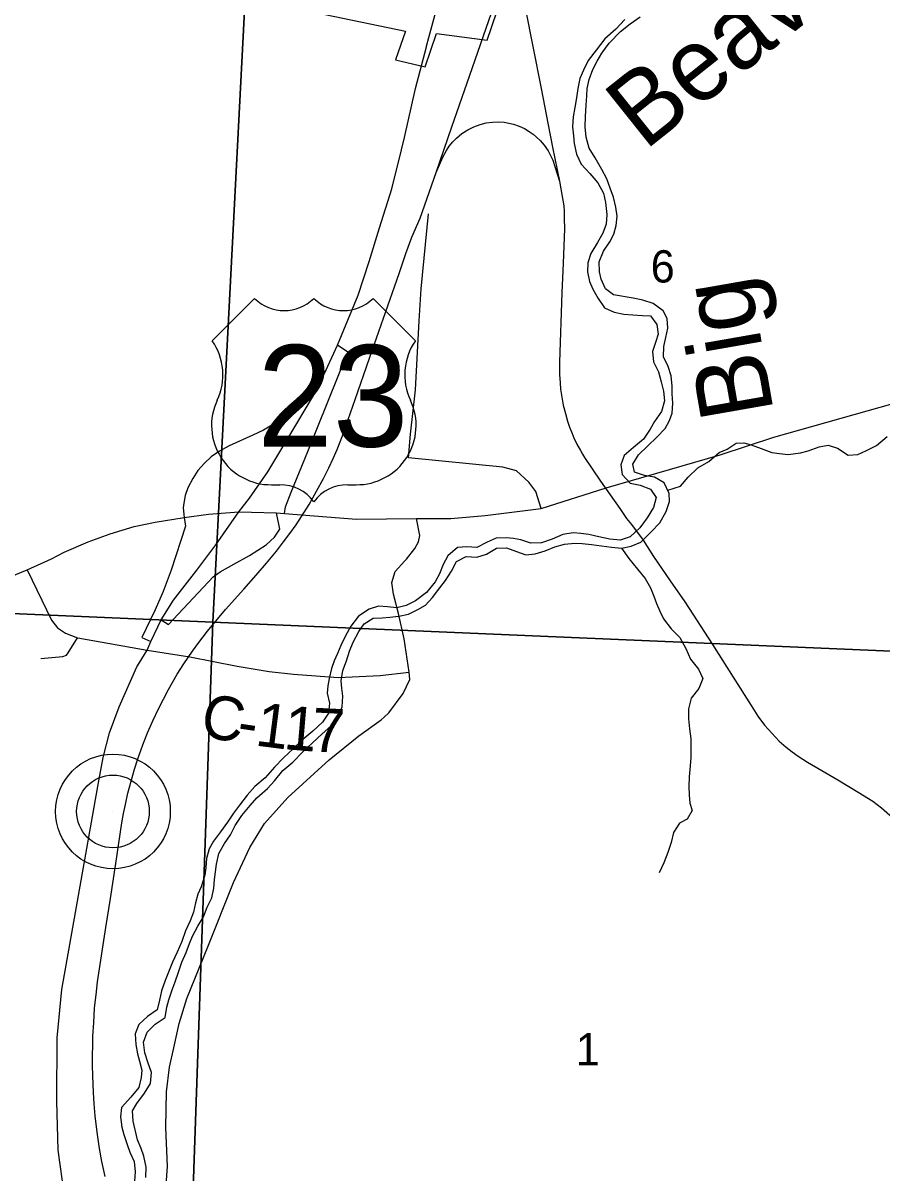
# Model space of a CAD drawing. Extents: x 1578669 to 1989827, y 208020 to 553079.
# Drawn here: x 1818219 to 1824103, y 377553 to 385433 of the extents above; entities that cross this region are included whole.
import ezdxf

# ---------------------------------------------------------------- set-up
doc = ezdxf.new("R2010")
doc.units = 0
for name, color, linetype in [('GM_X_Corporation', 7, 'Continuous'), ('GM_X_County_Road', 7, 'Continuous'), ('GM_X_County_Road_Text', 7, 'Continuous'), ('GM_X_Interchange_Ramps', 7, 'Continuous'), ('GM_X_Minor_River', 7, 'Continuous'), ('GM_X_Minor_River_Text', 7, 'Continuous'), ('GM_X_Rail_Line', 7, 'Continuous'), ('GM_X_Section', 7, 'Continuous'), ('GM_X_Section_Text', 7, 'Continuous'), ('GM_X_State_Route', 7, 'Continuous'), ('GM_X_Township_Road', 7, 'Continuous'), ('GM_X_Township_Subdivision', 7, 'Continuous'), ('GM_X_Unincorporated', 7, 'Continuous'), ('GM_X_Unincorporated_Location', 7, 'Continuous'), ('GM_X_US_Location', 7, 'Continuous'), ('GM_X_US_Route', 7, 'Continuous'), ('GM_X_US_Shield', 7, 'Continuous')]:
    doc.layers.add(name, color=color, linetype=linetype)

msp = doc.modelspace()

# ---------------------------------------------------------------- linework, layer by layer
at = {"layer": 'GM_X_Corporation'}
msp.add_lwpolyline([(1820167, 385516.9), (1820839.2, 385376.3), (1820771.4, 385179.5), (1820974.1, 385132.7), (1821052.3, 385359.7), (1821398.7, 385314.4), (1821772.8, 386415.2)], dxfattribs=at)
at = {"layer": 'GM_X_County_Road'}
for points in [[(1820845.1, 381759.8), (1820902.9, 381832), (1820928.6, 381878.9), (1820936.7, 381921.9), (1820915.2, 382037.9)], [(1820863, 380984.5), (1820863, 380984.5), (1820829.5, 381213.3), (1820790.1, 381387.8), (1820756.2, 381520), (1820744.9, 381599.3), (1820767.5, 381673.4), (1820835.2, 381747.4), (1820845.1, 381759.8)], [(1818247.3, 381686.3), (1818413.5, 381340), (1818455.9, 381289), (1818509.8, 381252.1), (1818592.6, 381221.2), (1818593.1, 381221.1)], [(1818593.1, 381221.1), (1819069.1, 381134.8), (1819361.9, 381089.6), (1819686.5, 381025.5), (1819905.7, 380990.1), (1820072.4, 380971.3), (1820376.7, 380948.1), (1820664.5, 380961.3), (1820863, 380984.5)], [(1820692.3, 380676.9), (1820724.1, 380706.5), (1820823.3, 380838.9), (1820869.6, 380934.8), (1820863, 380984.5)], [(1819199.3, 377473.1), (1819209.1, 377597.6), (1819196, 377866.2), (1819202.6, 378108.7), (1819222.2, 378279.1), (1819251.7, 378410.1), (1819288.8, 378577.3), (1819341.2, 378749.9), (1819484, 379103.1), (1819661, 379544.6), (1819772.5, 379783.5), (1819873.7, 379948.1), (1820032, 380125.4), (1820316.8, 380385), (1820519.3, 380549.6), (1820671.2, 380657.2), (1820692.3, 380676.9)]]:
    msp.add_lwpolyline(points, dxfattribs=at)
at = {"layer": 'GM_X_Interchange_Ramps'}
for points in [[(1820009.5, 382070.8), (1820017.5, 382117.4), (1820056.7, 382219.1), (1820168.8, 382496.6), (1820444.4, 383176.9), (1820372.3, 383225.9)], [(1820282.2, 383026.6), (1820243.1, 383053.1), (1820126.2, 382842.7), (1820066.3, 382785.4), (1820015.4, 382741.5), (1819946.9, 382691.9), (1819865.5, 382643.2), (1819793, 382607.9), (1819631, 382535.2), (1819564.4, 382499.9), (1819506.7, 382460.5), (1819461.6, 382416.7), (1819416.5, 382366.9), (1819381.8, 382312.2), (1819348.8, 382248.5), (1819330.2, 382194.6), (1819319.3, 382143.5), (1819316.5, 382110.8), (1819323, 382044.2)], [(1819164.1, 381343), (1819215, 381311.1), (1819521.4, 381636.9), (1819569.5, 381673.3), (1819663.7, 381724.3), (1819769.6, 381783.2), (1819883.4, 381857.8), (1819942.3, 381908.8), (1819977.9, 381964), (1819955.3, 382076.8)], [(1819323, 382044.2), (1819331, 381985.8), (1819233, 381684), (1819178.1, 381536.8), (1819125.1, 381411.2), (1819031.6, 381221.7), (1819093.4, 381194.4)]]:
    msp.add_lwpolyline(points, dxfattribs=at)
at = {"layer": 'GM_X_Minor_River'}
for points in [[(1822340.4, 385456.6), (1822280.6, 385390.2), (1822204.8, 385323.6), (1822145.1, 385247.2), (1822089.4, 385174.8), (1822057.6, 385108.5), (1822033.8, 385052.2), (1822020.1, 384984), (1822010.4, 384919.9), (1821998.7, 384853.7), (1821987, 384789.5), (1821983.3, 384721.3), (1821989.6, 384659.3), (1821993.8, 384607.2), (1822010.2, 384533.1), (1822042.5, 384465.2), (1822100.9, 384401.3), (1822157.2, 384337.5), (1822195.6, 384267.6), (1822209.9, 384203.5), (1822218.3, 384119.4), (1822212.6, 384053.2), (1822190.9, 383993), (1822153.1, 383928.7), (1822109.4, 383852.3), (1822087.6, 383790.1), (1822085.9, 383727.9)], [(1822180.3, 383678.3), (1822168, 383728.4), (1822165.7, 383796.5), (1822195.4, 383868.8), (1822239.2, 383933.1), (1822265, 383985.4), (1822282.7, 384045.6), (1822288.5, 384109.7), (1822280.2, 384169.8), (1822263.8, 384239.9), (1822241.5, 384299.9), (1822217.2, 384363.9), (1822184.9, 384429.8), (1822138.5, 384507.7), (1822096.1, 384575.6), (1822075.7, 384649.7), (1822069.4, 384721.8), (1822071.1, 384791.9), (1822076.7, 384870.1), (1822080.4, 384934.2), (1822084.2, 384984.4), (1822096, 385044.5), (1822121.7, 385114.8), (1822151.4, 385171.1), (1822183.2, 385225.3), (1822235, 385293.7), (1822312.7, 385374.3), (1822378.6, 385426.7), (1822446.5, 385475.2)], [(1822085.9, 383727.9), (1822100.2, 383661.9), (1822122.5, 383609.9), (1822158.8, 383544), (1822203.2, 383480.1), (1822269.4, 383450.3), (1822335.6, 383436.7), (1822395.7, 383433), (1822461.8, 383429.3), (1822517.9, 383425.6), (1822560.2, 383367.7), (1822570.5, 383301.6), (1822554.7, 383251.4), (1822531, 383181.2), (1822537.3, 383111), (1822571.7, 383043.1), (1822590, 382973), (1822606.3, 382909), (1822612.6, 382842.9), (1822592.9, 382770.6), (1822545.2, 382702.3), (1822515.4, 382650), (1822469.6, 382581.6), (1822399.8, 382525.1), (1822338, 382468.7), (1822314.2, 382404.5), (1822322.5, 382338.4), (1822378.9, 382280.5), (1822447, 382264.9), (1822517.2, 382239.2), (1822555.6, 382181.3), (1822537.8, 382113), (1822494.1, 382042.6), (1822444.4, 381974.2), (1822378.6, 381911.8), (1822310.6, 381889.4), (1822238.4, 381895), (1822162.3, 381912.7), (1822094.1, 381928.3), (1822040, 381934.1), (1821987.9, 381939.8), (1821915.8, 381927.4), (1821843.9, 381897), (1821769.9, 381870.5), (1821697.8, 381868.2), (1821629.6, 381891.9), (1821579.5, 381901.6), (1821529.4, 381905.4), (1821459.3, 381903), (1821397.4, 381876.6), (1821327.5, 381838.2), (1821259.3, 381843.8), (1821195.3, 381839.5), (1821129.4, 381783), (1821097.7, 381722.8), (1821071.9, 381658.5), (1821042.1, 381604.2), (1820982.4, 381529.8), (1820908.5, 381473.2), (1820844.6, 381440.8), (1820780.6, 381426.5), (1820716.5, 381432.2), (1820654.4, 381437.8), (1820590.4, 381415.5), (1820516.5, 381369), (1820464.7, 381300.6), (1820429, 381234.3), (1820395.2, 381168), (1820373.5, 381111.7), (1820349.7, 381061.5), (1820331.9, 381009.3), (1820316.2, 380941.1), (1820306.4, 380890.9), (1820302.6, 380840.8), (1820318.9, 380772.7), (1820311.2, 380704.5), (1820269.4, 380642.2), (1820203.6, 380581.7), (1820135.8, 380523.2), (1820072, 380462.8), (1820004.2, 380398.3), (1819942.4, 380333.8), (1819876.6, 380261.3), (1819806.8, 380200.8), (1819755, 380142.5), (1819701.2, 380074), (1819661.4, 380019.7), (1819619.7, 379957.4), (1819571.9, 379891), (1819524.1, 379826.6), (1819494.3, 379774.3), (1819476.6, 379708.1), (1819470.9, 379643.9), (1819465.1, 379593.8), (1819439.4, 379513.5), (1819415.6, 379463.2), (1819399.9, 379405), (1819386.1, 379340.8), (1819364.4, 379280.6), (1819332.6, 379212.3), (1819306.9, 379140)], [(1819335.3, 379064), (1819359.1, 379126.2), (1819380.9, 379176.5), (1819416.6, 379244.8), (1819454.4, 379309.1), (1819480.1, 379375.4), (1819511.9, 379439.7), (1819525.6, 379505.9), (1819531.3, 379564.1), (1819537.1, 379616.2), (1819544.9, 379670.4), (1819560.5, 379742.6), (1819598.3, 379810.9), (1819640.1, 379871.3), (1819671.8, 379933.6), (1819717.6, 380002), (1819775.4, 380070.4), (1819821.2, 380122.8), (1819893, 380187.3), (1819940.8, 380239.6), (1819998.6, 380310.1), (1820066.4, 380368.5), (1820132.2, 380437), (1820202, 380501.5), (1820267.8, 380562), (1820327.6, 380614.4), (1820377.4, 380680.8), (1820405.2, 380747.1), (1820408.8, 380819.3), (1820402.6, 380875.4), (1820398.3, 380925.5), (1820410, 380995.7), (1820433.8, 381061.9), (1820455.5, 381128.2), (1820481.2, 381190.5), (1820519, 381262.8), (1820554.8, 381317.1), (1820616.7, 381355.5), (1820678.8, 381357.8), (1820730.8, 381362.1), (1820792.9, 381368.4), (1820858.9, 381382.8), (1820922.8, 381413.2), (1820974.8, 381443.5), (1821024.6, 381495.9), (1821074.4, 381562.3), (1821112.2, 381612.6), (1821154, 381676.9), (1821187.7, 381743.3), (1821255.6, 381777.7), (1821327.8, 381772), (1821393.7, 381794.4), (1821461.7, 381834.9), (1821531.7, 381837.2), (1821599.9, 381811.5), (1821664.1, 381787.8), (1821728.2, 381796.2), (1821796.2, 381816.6), (1821862.2, 381843), (1821928.2, 381861.3), (1821998.2, 381867.7), (1822048.3, 381866), (1822112.4, 381860.3), (1822180.6, 381850.6), (1822250.7, 381841), (1822318.8, 381833.3), (1822384.8, 381847.7), (1822450.8, 381876.1), (1822518.6, 381944.6), (1822580.4, 382009), (1822624.1, 382085.4), (1822647.8, 382153.7), (1822645.6, 382209.8), (1822611.2, 382281.8), (1822544.9, 382321.5), (1822476.8, 382333.1), (1822408.6, 382354.8), (1822396.3, 382410.9), (1822436.1, 382473.2), (1822499.9, 382535.7), (1822559.7, 382594.1), (1822617.5, 382654.5), (1822647.3, 382708.8), (1822665.1, 382759), (1822670.8, 382827.2), (1822666.5, 382891.3), (1822666.2, 382945.4), (1822657.9, 383015.5), (1822637.6, 383079.5), (1822605.3, 383145.5), (1822608.9, 383215.6), (1822622.7, 383277.8), (1822636.4, 383342), (1822632.1, 383408.1), (1822603.8, 383460.1), (1822535.5, 383509.8), (1822465.3, 383533.5), (1822399.2, 383547.2), (1822262.9, 383570.5), (1822208.6, 383612.3), (1822180.3, 383678.3)], [(1822635, 382231.9), (1822723.4, 382260.3), (1822775.2, 382320.7), (1822841, 382385.1), (1822916.9, 382427.6), (1822986.7, 382490.1), (1823042.7, 382512.5), (1823104.6, 382552.9), (1823156.7, 382555.1), (1823206.8, 382541.4), (1823275, 382517.7), (1823349.2, 382490), (1823401.3, 382482.2), (1823461.5, 382476.5), (1823545.5, 382487), (1823597.5, 382501.3), (1823673.5, 382527.7), (1823735.5, 382540.1), (1823797.7, 382520.4), (1823872, 382470.6), (1823938.1, 382475), (1823998.1, 382503.4), (1824066, 382537.8), (1824137.8, 382600.3)], [(1822318.8, 381833.3), (1822369.2, 381763.4), (1822427.6, 381691.6), (1822480, 381627.7), (1822516.3, 381561.8), (1822540.6, 381505.8), (1822558.9, 381455.8), (1822581.1, 381401.8), (1822607.4, 381349.8), (1822659.8, 381281.9), (1822718.1, 381222.1), (1822758.5, 381146.1), (1822790.9, 381074.2), (1822845.3, 381006.3), (1822875.6, 380940.3), (1822847.9, 380874), (1822796.1, 380805.6), (1822778.4, 380733.4), (1822778.7, 380665.2), (1822785.1, 380597.1), (1822793.4, 380529), (1822794, 380400.8), (1822788.2, 380342.6), (1822782.5, 380268.4), (1822778.8, 380202.2), (1822781.1, 380144.1), (1822787.4, 380088), (1822801.6, 380036), (1822767.8, 379977.7), (1822715.9, 379951.4), (1822674.1, 379887), (1822658.4, 379818.8), (1822636.7, 379748.5), (1822609, 379678.2), (1822577.2, 379609.9)], [(1819306.9, 379140), (1819275.2, 379065.7), (1819243.5, 378997.4), (1819215.8, 378929.1), (1819192, 378872.8), (1819168.3, 378802.5), (1819154.5, 378738.3), (1819136.8, 378672.1), (1819070.9, 378625.7), (1819011.1, 378571.2), (1818987.4, 378507), (1818991.7, 378434.8), (1819002, 378370.8), (1819016.2, 378320.7), (1819032.5, 378258.7), (1819028.8, 378208.5), (1819013.1, 378140.3), (1818957.3, 378073.9), (1818893.5, 378001.4), (1818885.8, 377937.2), (1818896.1, 377867.1), (1818908.4, 377817.1), (1818932.7, 377749), (1818951, 377697), (1818979.3, 377633), (1818987.6, 377560.9), (1818981.9, 377496.8)], [(1819059.9, 377523.2), (1819061.6, 377593.4), (1819047.2, 377669.5), (1819027, 377721.5), (1819002.7, 377781.5), (1818974.1, 377907.6), (1818969.7, 377979.7), (1818997.5, 378030), (1819051.3, 378100.4), (1819093, 378166.8), (1819098.7, 378243), (1819074.4, 378313), (1819054, 378377), (1819043.7, 378449.1), (1819069.4, 378519.4), (1819123.2, 378573.8), (1819193.1, 378618.3), (1819204.8, 378688.5), (1819218.6, 378740.7), (1819240.3, 378808.9), (1819260.1, 378863.2), (1819283.9, 378929.4), (1819307.6, 378997.7), (1819335.3, 379064)]]:
    msp.add_lwpolyline(points, dxfattribs=at)
at = {"layer": 'GM_X_Rail_Line'}
for points in [[(1821048.3, 384409.1), (1821155.7, 384720.3), (1821260.6, 385023.2), (1821445.8, 385554.6), (1821632.9, 386091.9)], [(1821632.9, 386091.9), (1821615.7, 386021), (1821603.3, 385948.1), (1821599.9, 385912.1), (1821597.9, 385875.2), (1821602.4, 385829.4), (1821613.2, 385768.3), (1821712.2, 385270.9), (1821767.8, 384984.8), (1821817.1, 384734.6), (1821846.6, 384581.9), (1821893.6, 384348.2)], [(1821048.3, 384409.1), (1821095, 384513.2), (1821120.2, 384560), (1821138.9, 384589), (1821162.8, 384618.4), (1821187.5, 384643.1), (1821225.4, 384674.5), (1821265.8, 384700.2), (1821308, 384721.5), (1821351.5, 384737.2), (1821391.5, 384747.5), (1821435.8, 384753.4), (1821474.6, 384754.3), (1821514.6, 384752.6), (1821547.4, 384747), (1821577.7, 384738.9), (1821618.1, 384725.3), (1821653.5, 384708.7), (1821687.1, 384689.5), (1821713.1, 384671.6), (1821737, 384651.2), (1821761.2, 384626.9), (1821789.8, 384596.2), (1821816.2, 384556.2), (1821833.2, 384524.3), (1821849, 384491.9), (1821865.2, 384443.3), (1821893.6, 384348.2)], [(1818780.4, 377528.9), (1818759.2, 377631.9), (1818742.5, 377721), (1818726.9, 377833.8), (1818713.3, 377945.4), (1818706.2, 378026.2), (1818700.7, 378105.5), (1818696.1, 378219.5), (1818694.6, 378292.2), (1818694.6, 378359.4), (1818696.1, 378430.1), (1818698.1, 378491.7), (1818703.2, 378582), (1818708.2, 378685), (1818718.8, 378773.9), (1818729.9, 378864.3), (1818786.3, 379234.9), (1818818.3, 379433.7), (1818853.6, 379673.5), (1818896, 379952.2), (1818908.2, 380017.3), (1818920.8, 380078.4), (1818937.9, 380155.2), (1818960.2, 380238), (1818982.4, 380319.3), (1819006.1, 380390.9), (1819039.9, 380486.9), (1819072.2, 380570.2), (1819108.1, 380652.5), (1819145.9, 380733.2), (1819214.6, 380866.5), (1819275.7, 380970), (1819321.1, 381041.2), (1819380.2, 381128.5), (1819424.1, 381189.1), (1819481.7, 381264.9), (1819606.9, 381413.3), (1819731.6, 381554.1), (1819816.4, 381650.1), (1819886.1, 381732.3), (1819954.2, 381814.2), (1820004.2, 381877.7), (1820047.1, 381934.8), (1820089.5, 381993.4), (1820127.4, 382051.4), (1820178.4, 382134.7), (1820229.9, 382224.1), (1820277.3, 382310.9), (1820313.7, 382385.1), (1820342.5, 382447.7), (1820369.7, 382510.3), (1820406.6, 382604.7), (1820447, 382715.3), (1820494.9, 382852.6), (1820592.4, 383135.4), (1820687.8, 383409.5), (1820794.8, 383716.4), (1820841.8, 383854.3), (1820883.2, 383965.8), (1820938.8, 384094.9), (1821048.3, 384409.1)], [(1821893.6, 384348.2), (1821912.7, 384242.7), (1821923.4, 384180.9), (1821925, 384142.4), (1821926.6, 384093.4), (1821927.2, 384021.2), (1821918.5, 383787.7), (1821910.8, 383584.1), (1821894.5, 383108.1), (1821894.5, 383024.1), (1821897.6, 382966.5), (1821901, 382924.5), (1821909.3, 382868.4), (1821919.8, 382813.1), (1821934.3, 382756.4), (1821949.4, 382703.6), (1821962, 382664.4), (1821976.2, 382630.5), (1821992.3, 382591.3), (1822013.6, 382546.3), (1822037, 382502.8), (1822050.6, 382478.4), (1822064.5, 382455), (1822116.6, 382377.2), (1822175.5, 382294), (1822306.3, 382106.4), (1822353.8, 382038.2), (1822386.2, 381995.6), (1822467, 381888.3), (1822537.7, 381777.5), (1822652.1, 381611.6), (1822752.4, 381466.9), (1822940.9, 381174.8), (1823083.4, 380949.6), (1823205.9, 380756.1), (1823252.1, 380682.7), (1823299.3, 380621.6), (1823347.8, 380566.7), (1823399, 380513), (1823447.4, 380470.5), (1823487.5, 380439.3), (1823527.9, 380409.1), (1823592.1, 380368.7), (1823690.2, 380310.1), (1823800, 380246.2), (1823940.4, 380163.8), (1824040, 380100.6), (1824100.8, 380054.3), (1824175.8, 379988.6)]]:
    msp.add_lwpolyline(points, dxfattribs=at)
at = {"layer": 'GM_X_Section'}
for points in [[(1814476.7, 386686.3), (1819783.2, 386445.5), (1819519.5, 381327.2), (1814270.9, 381553.7)], [(1819783.2, 386445.5), (1825067.6, 386500.8), (1824862.1, 381100), (1819519.5, 381327.2)], [(1819519.5, 381327.2), (1819327.3, 375804.4), (1814148.4, 375976.6), (1814150.5, 375990.6), (1814270.9, 381553.7)], [(1824862.1, 381100), (1824860, 381080.1), (1824684.3, 375957.2), (1824680.2, 375625.2), (1819327.3, 375804.4), (1819519.5, 381327.2)]]:
    msp.add_lwpolyline(points, close=True, dxfattribs=at)
at = {"layer": 'GM_X_State_Route'}
for points in [[(1819783.9, 382081.2), (1819955.3, 382076.8), (1820009.5, 382070.8), (1820503, 382032.6), (1820915.2, 382037.9), (1821148.8, 382037.5), (1821384.6, 382057.1), (1821767.7, 382106.2), (1822214.6, 382248.7), (1822995.6, 382474.6), (1823361.5, 382594.9), (1824179.3, 382825.5)], [(1818247.3, 381686.3), (1818414.3, 381762.4), (1818500.2, 381806.6), (1818664.8, 381877.8), (1818814.6, 381931.9), (1818979.1, 381983.5), (1819124, 382012.9), (1819323, 382044.2), (1819489.9, 382067), (1819698.3, 382083.4), (1819783.9, 382081.2)], [(1811920.7, 381998.5), (1812211.8, 381944.7), (1813847.3, 381618.3), (1814117.1, 381591.9), (1814386.3, 381575.1), (1814924.5, 381553.7), (1815867.4, 381501.4), (1816754.2, 381477.6), (1817296.9, 381457.9), (1817530.2, 381477.6), (1817682.5, 381499.7), (1817896.1, 381553.7), (1818050.8, 381605.2), (1818247.3, 381686.3)]]:
    msp.add_lwpolyline(points, dxfattribs=at)
at = {"layer": 'GM_X_Township_Road'}
msp.add_lwpolyline([(1821767.7, 382106.2), (1821732, 382222.4), (1821682.7, 382286.4), (1821598.2, 382363.2), (1821506.7, 382388.8), (1820859.1, 382452.8), (1820874.1, 382615.1), (1820908.5, 382920.2), (1820931.5, 383391.4), (1820946.4, 383610.9), (1820995.9, 384124.3)], dxfattribs=at)
at = {"layer": 'GM_X_Township_Subdivision'}
msp.add_lwpolyline([(1818341.4, 381079.2), (1818490.5, 381092.3), (1818515.7, 381101.9), (1818527.3, 381117.4), (1818592.6, 381221.2)], dxfattribs=at)
at = {"layer": 'GM_X_Unincorporated'}
for radius in [392.8, 249]:
    msp.add_circle((1818834.9, 380030.3), radius, dxfattribs=at)
at = {"layer": 'GM_X_Unincorporated_Location'}
msp.add_line((1818834.9, 380030.3), (1818834.9, 380030.3), dxfattribs=at)
at = {"layer": 'GM_X_US_Route'}
for points in [[(1820983.7, 385273.6), (1820999.3, 385333.7), (1821092.3, 385678.2)], [(1820810.4, 384563.6), (1820831.4, 384648.5), (1820908.2, 384983.1), (1820982.4, 385268.6), (1820983.7, 385273.6)], [(1819698.3, 382083.4), (1819770.7, 382175.9), (1819894.8, 382357.3), (1820093.4, 382687.6), (1820209.7, 382881.4), (1820282.2, 383026.6), (1820372.3, 383225.9), (1820515.8, 383567), (1820589.9, 383799.3), (1820661.9, 384029.6), (1820744.3, 384295.9), (1820810.4, 384563.6)], [(1819069.1, 381134.8), (1819093.4, 381194.4), (1819164.1, 381343), (1819249.1, 381478.7), (1819409.3, 381684.2), (1819539.1, 381857.9), (1819698.3, 382083.4)], [(1819014, 381046.1), (1819069.1, 381134.8)], [(1818513.9, 378976.7), (1818732.4, 380214.1), (1818767.3, 380399.4), (1818811.2, 380570.3), (1818877.1, 380746.2), (1818999.1, 381022.1), (1819014, 381046.1)], [(1818881.6, 373432.9), (1818849.6, 373661.5), (1818826.4, 373851.4), (1818807.9, 374004.3), (1818803.3, 374189.6), (1818803.3, 374370.2), (1818792.1, 374851.9), (1818779.9, 375819.4), (1818754.5, 376169.7), (1818625.9, 376709.7), (1818547.3, 377089.8), (1818458.8, 377709), (1818451.5, 378046.7), (1818453.4, 378479), (1818484.7, 378811.6), (1818513.9, 378976.7)]]:
    msp.add_lwpolyline(points, dxfattribs=at)
at = {"layer": 'GM_X_US_Shield'}
for p, q in [((1819804.9, 383545.2), (1819514.8, 383255.1)), ((1820907, 383255.1), (1820617, 383545.2)), ((1819920.9, 382269), (1819978.9, 382269)), ((1820443, 382269), (1820501, 382269))]:
    msp.add_line(p, q, dxfattribs=at)
for centre, radius, start, end in [((1820007.9, 383752.3), 290, 225.573, 314.427), ((1820413.9, 383752.3), 290, 225.573, 314.427), ((1819182.2, 383022.2), 406.1, 334.54712, 35.00093), ((1821239.6, 383022.2), 406.1, 144.99907, 205.45288), ((1819916.4, 382675), 406.1, 154.83192, 270.63826), ((1820505.5, 382675), 406.1, 269.36174, 25.16808), ((1819978.9, 381978.9), 290, 36.8699, 90), ((1820443, 381978.9), 290, 90, 143.1301)]:
    msp.add_arc(centre, radius, start, end, dxfattribs=at)

# ---------------------------------------------------------------- texts
at = {"layer": 'GM_X_County_Road_Text'}
for s, rotation, p in [('C', 349.49307, (1819423.2, 380548.9)), ('1', 352.65805, (1819802.3, 380483.4)), ('1', 355.1679, (1819998.4, 380458.4)), ('7', 356.95306, (1820191.3, 380442.3)), ('-', 351.46056, (1819674.8, 380502.4))]:
    msp.add_text(s, height=300, rotation=rotation, dxfattribs=at).set_placement(p)
at = {"layer": 'GM_X_Minor_River_Text'}
for s, height, rotation, p in [('Beaver', 499.95, 38.57405, (1822477.5, 384553)), ('Big', 499.96, 99.92959, (1823363.2, 382766.3))]:
    msp.add_text(s, height=height, rotation=rotation, dxfattribs=at).set_placement(p)
at = {"layer": 'GM_X_Section_Text'}
for s, p in [('6', (1822518.7, 383654.4)), ('1', (1822006.1, 378290.8))]:
    msp.add_text(s, height=221, rotation=0.00001, dxfattribs=at).set_placement(p)
at = {"layer": 'GM_X_US_Location'}
for s in ['0', '/']:
    msp.add_text(s, height=1, dxfattribs=at).set_placement((1820210.6, 382872.6))
msp.add_text('23', height=1, rotation=0.00001, dxfattribs=at).set_placement((1820004.1, 382665.6))
at = {"layer": 'GM_X_US_Shield'}
msp.add_text('23', height=696.1, dxfattribs=at).set_placement((1819823.5, 382530))

doc.saveas('drawing.dxf')
